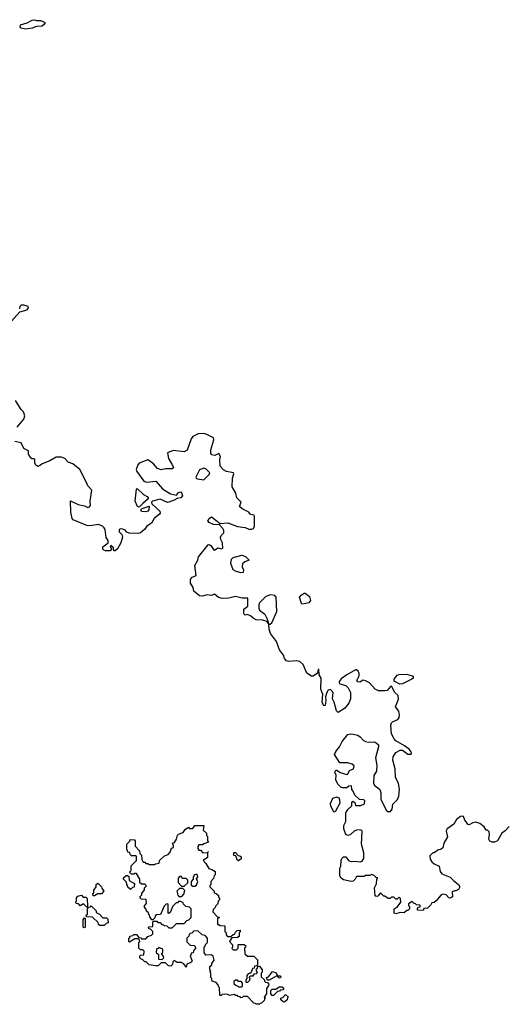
# Model space of a CAD drawing. Extents: x 2106670 to 2323771, y 35271 to 224896.
# Tile 344 of 419: x 2288820 to 2293267, y 147540 to 156551. Entities that reach past the tile are written whole.
import ezdxf

# ---------------------------------------------------------------- set-up
doc = ezdxf.new("R2010")
doc.units = 0

msp = doc.modelspace()

# ---------------------------------------------------------------- linework, layer by layer
at = {"layer": '0CON20XD'}
for points in [[(2288875, 156463.8), (2288835, 156472.5), (2288823.3, 156485), (2288827, 156503), (2288887.9, 156522.1), (2288935, 156548.1), (2288955, 156551.4), (2288975, 156543.8), (2289015, 156543.3), (2289050, 156525), (2289050, 156515), (2289025, 156491.2), (2288975, 156490), (2288935, 156474), (2288875, 156463.8)], [(2288718.3, 153761.7), (2288821.7, 153878.3), (2288887.5, 153895), (2288900, 153915), (2288896.4, 153926.4), (2288888.3, 153928.3), (2288859.3, 153939.3), (2288835, 153937.5), (2288822.5, 153925), (2288820, 153905)], [(2288798.3, 152821.7), (2288857.5, 152895), (2288865.9, 152925.9), (2288853.8, 152963.8), (2288835, 152982.5), (2288781.2, 153065)], [(2291889.3, 148850.7), (2291937, 148843), (2291955, 148850), (2291970, 148875), (2291970, 148925), (2291948.8, 149005), (2291957.5, 149125), (2291945, 149137.5), (2291905, 149133.3), (2291883.9, 149126.1), (2291845, 149090), (2291825, 149083.8), (2291806.7, 149095), (2291787.5, 149145), (2291787.5, 149175), (2291806.4, 149213.6), (2291807, 149293), (2291826.1, 149323.9), (2291860, 149355), (2291860, 149385), (2291871.7, 149398.3), (2291888.3, 149388.3), (2291895, 149360), (2291945, 149360), (2291977.5, 149375), (2291981.7, 149401.7), (2291971.7, 149411.7), (2291933, 149413), (2291890, 149455), (2291875, 149490), (2291860, 149505), (2291858.3, 149538.3), (2291835, 149537.5), (2291815, 149520), (2291775, 149520), (2291763.6, 149523.6), (2291733.8, 149555), (2291716.4, 149593.6), (2291718.3, 149638.3), (2291707.1, 149665), (2291715, 149684), (2291725, 149683.8), (2291755, 149662.5), (2291816.4, 149643.6), (2291825, 149647.5), (2291840.6, 149679.4), (2291877.5, 149695), (2291883, 149723), (2291865, 149737.5), (2291825, 149750.8), (2291750.2, 149750.2), (2291704.2, 149825), (2291715.8, 149855), (2291748.1, 149895), (2291772.5, 149945), (2291825, 150008), (2291850, 150015), (2291875, 150013.3), (2291915, 150002.9), (2291936.6, 149986.6), (2291965, 149957.5), (2291986.4, 149946.4), (2292015, 149939.5), (2292065, 149941.8), (2292085, 149934.4), (2292104.3, 149915), (2292106.7, 149895), (2292079.2, 149795), (2292091.2, 149725), (2292086.7, 149675), (2292062.5, 149635), (2292060.7, 149560.7), (2292070.7, 149540.7), (2292097.5, 149525), (2292116.7, 149505), (2292126.7, 149475), (2292128.3, 149418.3), (2292175, 149317.5), (2292190, 149305), (2292215, 149303.3), (2292231.2, 149325), (2292237.3, 149372.7), (2292280, 149415), (2292290.8, 149445), (2292299.2, 149505), (2292290, 149565), (2292260, 149615), (2292258.9, 149695), (2292237.5, 149775), (2292240.5, 149805), (2292265, 149844.2), (2292305, 149866.7), (2292326.1, 149866.1), (2292375, 149830), (2292405, 149830), (2292407.5, 149835), (2292405, 149850), (2292387.5, 149875), (2292345, 149906.7), (2292265, 149952), (2292250, 149970), (2292225.7, 150015.7), (2292218, 150095), (2292223.8, 150115), (2292234.4, 150125.6), (2292283.2, 150146.8), (2292296, 150165), (2292298.8, 150185), (2292291.7, 150221.7), (2292261.2, 150261.2), (2292287.5, 150332.5), (2292286.5, 150365), (2292253.6, 150395), (2292225, 150452.5), (2292215, 150448.8), (2292185, 150412.8), (2292165, 150408), (2292105, 150409.6), (2292075, 150423.1), (2292023.1, 150483.1), (2291985, 150501.9), (2291965, 150508.1), (2291935, 150489.6), (2291915, 150490.4), (2291907.9, 150505), (2291928.1, 150545), (2291929.4, 150569.4), (2291919.6, 150589.5), (2291905, 150602.5), (2291895, 150602.5), (2291814.5, 150555.5), (2291765, 150519.2), (2291745.8, 150495), (2291744.2, 150485), (2291751.9, 150471.9), (2291805, 150459.2), (2291827.6, 150437.6), (2291848.1, 150395), (2291849.5, 150335), (2291835, 150296.7), (2291795, 150246.7), (2291735, 150210), (2291720.8, 150225), (2291700, 150305), (2291685.7, 150335), (2291691.2, 150395), (2291665, 150422.5), (2291643.6, 150416.4), (2291632.5, 150395), (2291620, 150355), (2291623.3, 150325), (2291617.5, 150275), (2291605, 150272.5), (2291590, 150305), (2291596.7, 150375), (2291576.4, 150423.6), (2291580, 150525), (2291562.5, 150555), (2291558.3, 150608.3), (2291552.5, 150605), (2291548.3, 150571.7), (2291507, 150543), (2291493, 150543), (2291450.7, 150570.7), (2291415, 150650), (2291386.1, 150676.1), (2291355, 150683.3), (2291285, 150676.2), (2291262.7, 150682.7), (2291244.3, 150704.3), (2291235.9, 150735.9), (2291200, 150785), (2291170.7, 150860.7), (2291117.5, 150935), (2291104.1, 150974.1), (2291100, 151020), (2291115, 151020), (2291128.3, 151031.7), (2291173.8, 151135), (2291167.5, 151265), (2291155, 151282.5), (2291116.4, 151286.4), (2291075, 151273.3), (2291017.5, 151215), (2291010, 151195), (2291009.4, 151165), (2291016.4, 151146.4), (2291065, 151110), (2291083.3, 151075), (2291100, 151020), (2291077.5, 151047.5), (2291043, 151057), (2290985, 151058.8), (2290957.5, 151075), (2290935, 151096.7), (2290905, 151107.5), (2290885, 151100), (2290872.5, 151115), (2290872.5, 151155), (2290910, 151185), (2290908.3, 151258.3), (2290858.3, 151258.3), (2290795, 151273.3), (2290735, 151256.7), (2290675, 151253.3), (2290641.7, 151261.7), (2290605, 151292.5), (2290575, 151282.5), (2290535, 151286.7), (2290495.8, 151274.2), (2290467.1, 151277.1), (2290415, 151322.5), (2290407.5, 151355), (2290385.7, 151395.7), (2290383.8, 151425), (2290393.8, 151446.2), (2290436.7, 151465), (2290422.5, 151555), (2290452.5, 151605), (2290457.5, 151635), (2290545, 151744.3), (2290555, 151748.1), (2290569.7, 151739.7), (2290595, 151702.5), (2290605, 151697.5), (2290635, 151716.7), (2290665, 151710), (2290680, 151715), (2290677.5, 151765), (2290662.5, 151795), (2290660, 151815), (2290665, 151830), (2290690, 151855), (2290690, 151875), (2290680, 151895), (2290648.3, 151928.3), (2290595, 151932.5), (2290555, 151950), (2290543.8, 151965), (2290555, 151986.7), (2290575, 152000), (2290655, 151940), (2290725, 151947.5), (2290813.8, 151913.8), (2290885, 151902.5), (2290918.3, 151888.3), (2290945, 151887.5), (2290960, 151895), (2290970, 151915), (2290971.2, 152005), (2290965.7, 152015.7), (2290935, 152024.3), (2290918.8, 152045), (2290858.8, 152075), (2290833.8, 152095), (2290847, 152137), (2290807.5, 152175), (2290799.6, 152219.5), (2290766.2, 152275), (2290770, 152355), (2290781.2, 152395), (2290777.5, 152405), (2290715, 152416.2), (2290685, 152432.5), (2290654.4, 152465), (2290651.4, 152525), (2290660, 152555), (2290645, 152580), (2290606.5, 152563.5), (2290580, 152570), (2290569.6, 152579.6), (2290569.6, 152615), (2290597.1, 152705), (2290593.3, 152725), (2290527.6, 152757.6), (2290503, 152763), (2290455, 152760), (2290405, 152736), (2290391.2, 152715), (2290355, 152612.5), (2290325, 152596.7), (2290225, 152608), (2290174.2, 152585.8), (2290183.8, 152535), (2290212, 152482), (2290227.5, 152455), (2290215, 152440), (2290155, 152440), (2290115, 152432.5), (2290082.5, 152445), (2290045, 152486.7), (2289995, 152523.3), (2289915, 152492.5), (2289901.2, 152478.8), (2289887.5, 152435), (2289893.3, 152415), (2289956.4, 152326.4), (2289985, 152318.8), (2290066.4, 152326.4), (2290128.3, 152258.3), (2290201.7, 152211.7), (2290255, 152198.6), (2290274.3, 152225.7), (2290295, 152229.7), (2290306.4, 152216.4), (2290310.7, 152195), (2290296.4, 152175), (2290261, 152169), (2290235, 152153), (2290185, 152135.7), (2290175, 152134), (2290105, 152162.5), (2290036.4, 152143.6), (2290027.5, 152135), (2290029.3, 152119.3), (2290102.1, 152052.1), (2290106.2, 152036.2), (2290099.4, 152025), (2290052.7, 151987.3), (2290028.4, 151945), (2289983.3, 151916.7), (2289965, 151889.3), (2289926.7, 151855), (2289905, 151849.8), (2289822.8, 151852.8), (2289800.7, 151860.7), (2289785, 151878.8), (2289765, 151888.8), (2289745, 151892.5), (2289730, 151885), (2289730, 151865), (2289755, 151840), (2289762.5, 151815), (2289747.5, 151765), (2289715, 151710), (2289695, 151690), (2289681.7, 151691.7), (2289678.3, 151718.3), (2289655, 151740), (2289650, 151725), (2289658.3, 151718.3), (2289660, 151705), (2289648.3, 151691.7), (2289605, 151690), (2289590, 151695), (2289582.5, 151705), (2289583, 151727), (2289630, 151765), (2289630, 151785), (2289613, 151813), (2289602.5, 151885), (2289595, 151900), (2289580, 151915), (2289541.7, 151931.7), (2289465, 151920.6), (2289435, 151923.3), (2289310.8, 151975), (2289300, 151985), (2289289.4, 152045), (2289285, 152147.5), (2289355, 152113.8), (2289415, 152101.2), (2289445, 152087.5), (2289458.3, 152091.7), (2289467.5, 152105), (2289466.7, 152145), (2289480, 152245), (2289443.3, 152285), (2289433.3, 152315), (2289370, 152435), (2289307.1, 152487.1), (2289265, 152502.5), (2289234.1, 152534.1), (2289203, 152547), (2289153.6, 152546.4), (2289097, 152513), (2289025, 152486.7), (2289010, 152475), (2288985, 152462.5), (2288967.5, 152475), (2288960, 152495), (2288960, 152525), (2288951.7, 152531.7), (2288933, 152533), (2288915, 152550), (2288900, 152575), (2288900, 152605), (2288858, 152628), (2288835, 152680), (2288775, 152690)], [(2290505, 152341.4), (2290555, 152390), (2290561.5, 152405), (2290525, 152442.2), (2290505, 152446.5), (2290467.4, 152432.6), (2290434.2, 152365), (2290436.2, 152355), (2290447.9, 152347.9), (2290505, 152341.4)], [(2289915, 152090), (2289900, 152095), (2289877.5, 152145), (2289890, 152255), (2289895, 152260), (2289952.5, 152205), (2289987.3, 152187.3), (2289997.5, 152175), (2289997.5, 152165), (2289947.5, 152125), (2289915, 152090)], [(2289975, 152047.5), (2289935, 152050), (2289930, 152065), (2289943, 152077), (2290005, 152100), (2290003, 152067), (2289995, 152053.3), (2289975, 152047.5)], [(2290845, 151490), (2290795, 151503.8), (2290775, 151517.5), (2290752.5, 151575), (2290760, 151615), (2290775, 151630), (2290855, 151650), (2290888.3, 151638.3), (2290920, 151605), (2290880.7, 151589.3), (2290860, 151570), (2290857.3, 151545), (2290870, 151515), (2290865, 151492.5), (2290845, 151490)], [(2291405, 151203.3), (2291399.3, 151209.3), (2291383.3, 151265), (2291397.5, 151285), (2291425, 151302.5), (2291435, 151302.5), (2291472.3, 151272.3), (2291483.8, 151235), (2291467.5, 151215), (2291425, 151203.8), (2291405, 151203.3)], [(2292300.5, 150470.5), (2292248.8, 150498.8), (2292248.1, 150515), (2292275, 150552.2), (2292295, 150559.5), (2292365, 150560.8), (2292421.7, 150541.7), (2292422, 150525), (2292411.2, 150515), (2292325, 150472.1), (2292300.5, 150470.5)], [(2291705, 149302.5), (2291715, 149310), (2291753.3, 149385), (2291747, 149427), (2291725, 149436.7), (2291685, 149422.5), (2291663.3, 149375), (2291666.4, 149356.4), (2291693.3, 149303.3), (2291705, 149302.5)], [(2293302.9, 149167.1), (2293265, 149126.7), (2293235, 149107.5), (2293195, 149037.5), (2293166.4, 149023.6), (2293145, 149022.5), (2293125, 149032.5), (2293115, 149050), (2293121.2, 149095), (2293118.3, 149118.3), (2293105, 149132.5), (2293090, 149135), (2293073, 149163), (2293034.2, 149194.2), (2292995, 149208), (2292968.3, 149201.7), (2292935, 149182.5), (2292926.7, 149186.7), (2292896.7, 149225), (2292885, 149260), (2292875, 149262.5), (2292855, 149257.5), (2292818.8, 149231.2), (2292795, 149187.5), (2292735, 149146.7), (2292726.7, 149135), (2292723.8, 149125), (2292736.2, 149073.8), (2292702.5, 149015), (2292695, 148972.5), (2292680.7, 148959.3), (2292650, 148950), (2292615, 148927.5), (2292603, 148927), (2292575, 148900), (2292579.3, 148869.3), (2292595, 148842.5), (2292615, 148826.7), (2292660, 148805), (2292668.8, 148755), (2292686.7, 148735), (2292762.5, 148705), (2292791.7, 148671.7), (2292837.5, 148635), (2292850, 148615), (2292838.3, 148591.7), (2292815, 148577.5), (2292800.7, 148579.3), (2292780.7, 148569.3), (2292782.5, 148525), (2292765, 148510), (2292750, 148515), (2292725, 148542.5), (2292695, 148546.7), (2292675, 148540), (2292635, 148487.5), (2292615, 148472.5), (2292595, 148470), (2292585, 148450), (2292555, 148420), (2292521.7, 148418.3), (2292515, 148400), (2292461.7, 148401.7), (2292461.7, 148418.3), (2292471.7, 148428.3), (2292488.3, 148431.7), (2292488.3, 148448.3), (2292455, 148450), (2292445, 148460), (2292431.7, 148461.7), (2292415, 148480), (2292381.7, 148458.3), (2292380, 148445), (2292390, 148435), (2292390, 148415), (2292375, 148400), (2292365, 148400), (2292341.7, 148378.3), (2292305, 148380), (2292265, 148367.5), (2292250, 148375), (2292250, 148415), (2292275, 148430), (2292310, 148475), (2292308.3, 148508.3), (2292295, 148520), (2292277, 148503), (2292265, 148502.5), (2292245, 148520), (2292225, 148520), (2292211.7, 148508.3), (2292195, 148507.5), (2292165, 148530), (2292155, 148530), (2292125, 148560), (2292100, 148530), (2292085, 148527.5), (2292075, 148534), (2292067.5, 148605), (2292086.4, 148643.6), (2292090, 148685), (2292098.3, 148698.3), (2292085, 148700), (2292065, 148720), (2292045, 148727.5), (2292025, 148720), (2291985, 148720), (2291975, 148710), (2291905, 148710), (2291892.5, 148685), (2291875, 148667.5), (2291855, 148663.3), (2291785, 148680), (2291763.6, 148693.6), (2291752.5, 148715), (2291750, 148785), (2291760, 148805), (2291762.5, 148855), (2291770, 148875), (2291785, 148890), (2291805, 148890), (2291833, 148853), (2291855, 148847.5), (2291889.3, 148850.7)], [(2291015, 147540), (2290985, 147540), (2290978.3, 147548.3), (2290965, 147550), (2290905, 147610), (2290865, 147610), (2290858.3, 147601.7), (2290845, 147600), (2290838.3, 147608.3), (2290821.7, 147611.7), (2290815, 147620), (2290795, 147620), (2290785, 147630), (2290745, 147620), (2290725, 147630), (2290695, 147632.5), (2290675, 147630), (2290665, 147620), (2290651.7, 147621.7), (2290650, 147695), (2290641.7, 147701.7), (2290638.3, 147718.3), (2290618.3, 147738.3), (2290581.7, 147751.7), (2290580, 147775), (2290570, 147785), (2290570, 147825), (2290560, 147835), (2290570, 147845), (2290560, 147855), (2290560, 147885), (2290578.3, 147901.7), (2290580, 147915), (2290600, 147945), (2290591.7, 147981.7), (2290573.3, 147993.3), (2290525, 147990), (2290510, 148015), (2290510, 148065), (2290518.3, 148071.7), (2290521.7, 148088.3), (2290540, 148105), (2290540, 148145), (2290518.3, 148168.3), (2290490, 148175), (2290451.7, 148211.7), (2290411.7, 148208.3), (2290395, 148190), (2290381.7, 148188.3), (2290371.7, 148178.3), (2290370, 148165), (2290350, 148145), (2290351.7, 148111.7), (2290381.7, 148081.7), (2290418.3, 148078.3), (2290428.3, 148068.3), (2290430, 148055), (2290411.7, 148028.3), (2290408.3, 148011.7), (2290391.7, 148008.3), (2290388.3, 147991.7), (2290380, 147985), (2290400, 147935), (2290388.3, 147921.7), (2290351.7, 147908.3), (2290345, 147880), (2290321.7, 147911.7), (2290302.5, 147922.5), (2290263, 147923), (2290235, 147940), (2290221.7, 147928.3), (2290220, 147905), (2290205, 147890), (2290183, 147893), (2290155, 147920), (2290115, 147920), (2290087, 147893), (2290065, 147892.5), (2290005, 147902.5), (2289978.3, 147928.3), (2289965, 147930), (2289948.3, 147948.3), (2289930, 147955), (2289920, 147965), (2289920, 147985), (2289925, 147990), (2289958.3, 147991.7), (2289960, 148025), (2289948.3, 148038.3), (2289925, 148040), (2289910, 148055), (2289910, 148105), (2289920, 148115), (2289918.3, 148128.3), (2289905, 148140), (2289875, 148140), (2289825, 148110), (2289820, 148115), (2289820, 148145), (2289828.3, 148151.7), (2289830, 148165), (2289855, 148170), (2289865, 148180), (2289888.3, 148178.3), (2289911.7, 148151.7), (2289928.3, 148148.3), (2289935, 148140), (2289975, 148140), (2289995, 148160), (2290028.3, 148171.7), (2290040, 148185), (2290040, 148205), (2290018.3, 148228.3), (2290001.7, 148231.7), (2290000, 148245), (2290005, 148250), (2290038.3, 148251.7), (2290040, 148295), (2290045, 148300), (2290075, 148300), (2290085, 148290), (2290105, 148290), (2290121.7, 148271.7), (2290138.3, 148268.3), (2290145, 148260), (2290168.3, 148258.3), (2290185, 148240), (2290215, 148240), (2290255, 148280), (2290325, 148280), (2290351.7, 148308.3), (2290368.3, 148311.7), (2290390, 148335), (2290390, 148415), (2290375, 148430), (2290340, 148435), (2290320, 148455), (2290318.3, 148468.3), (2290295, 148480), (2290275, 148480), (2290265, 148470), (2290251.7, 148468.3), (2290221.7, 148438.3), (2290198.3, 148381.7), (2290185, 148370), (2290180, 148375), (2290180, 148455), (2290165, 148460), (2290141.7, 148438.3), (2290108.3, 148361.7), (2290071.7, 148358.3), (2290061.7, 148348.3), (2290058.3, 148331.7), (2290038.3, 148311.7), (2290031.7, 148311.7), (2290011.7, 148341.7), (2290008.3, 148358.3), (2290001.7, 148361.7), (2289998.3, 148378.3), (2289981.7, 148391.7), (2289978.3, 148408.3), (2289960, 148435), (2289980, 148465), (2289978.3, 148498.3), (2289933, 148503), (2289920, 148525), (2289938.3, 148541.7), (2289940, 148555), (2289961.7, 148588.3), (2289962.5, 148607.5), (2289980, 148625), (2289965, 148640), (2289935, 148640), (2289921.7, 148651.7), (2289920, 148685), (2289888.3, 148738.3), (2289875, 148740), (2289865, 148730), (2289845, 148730), (2289830, 148745), (2289831.7, 148758.3), (2289840, 148765), (2289841.7, 148808.3), (2289890, 148855), (2289890, 148895), (2289885, 148900), (2289845, 148900), (2289831.7, 148911.7), (2289828.3, 148928.3), (2289811.7, 148931.7), (2289808.3, 148948.3), (2289800, 148955), (2289800, 149005), (2289828.3, 149031.7), (2289831.7, 149048.3), (2289870, 149045), (2289876.2, 149035), (2289878.3, 148988.3), (2289916.2, 148945), (2289921.7, 148921.7), (2289936.7, 148905), (2289940, 148865), (2289951.7, 148841.7), (2289965, 148840), (2289975, 148830), (2289995, 148830), (2290005, 148820), (2290055, 148820), (2290063, 148827), (2290098.3, 148831.7), (2290100, 148855), (2290145, 148900), (2290178.3, 148911.7), (2290198.3, 148931.7), (2290211.7, 148968.3), (2290230, 148975), (2290230, 148995), (2290221.7, 149001.7), (2290220, 149015), (2290238.3, 149021.7), (2290255, 149050), (2290265, 149086.7), (2290275, 149096.2), (2290318.3, 149111.7), (2290335, 149140), (2290365, 149160), (2290375, 149150), (2290405, 149150), (2290425, 149177.5), (2290507.5, 149175), (2290500, 149135), (2290530, 149105), (2290530, 149085), (2290540, 149075), (2290540, 149035), (2290550, 149025), (2290505, 149010), (2290495, 149000), (2290461.7, 148998.3), (2290450, 148985), (2290450, 148965), (2290461.7, 148951.7), (2290475, 148950), (2290496.7, 148926.7), (2290540, 148930), (2290548.3, 148938.3), (2290540, 148930), (2290540, 148885), (2290500, 148855), (2290525, 148830), (2290551.7, 148781.7), (2290580, 148775), (2290610, 148755), (2290610, 148725), (2290600, 148715), (2290595, 148690), (2290570, 148665), (2290570, 148635), (2290561.7, 148628.3), (2290560, 148615), (2290600, 148575), (2290601.7, 148561.7), (2290620, 148555), (2290640, 148535), (2290641.7, 148521.7), (2290650, 148515), (2290650, 148495), (2290641.7, 148488.3), (2290630, 148455), (2290611.7, 148438.3), (2290610, 148425), (2290591.7, 148408.3), (2290590, 148385), (2290631.7, 148341.7), (2290650, 148335), (2290630, 148325), (2290631.7, 148271.7), (2290645, 148270), (2290655, 148260), (2290698.3, 148258.3), (2290700, 148205), (2290710, 148195), (2290710, 148175), (2290721.7, 148161.7), (2290755, 148160), (2290775, 148180), (2290788.3, 148181.7), (2290795, 148200), (2290810, 148215), (2290838.3, 148218.3), (2290840, 148205), (2290830, 148195), (2290828.3, 148161.7), (2290815, 148150), (2290761.7, 148148.3), (2290740, 148115), (2290770, 148085), (2290770, 148065), (2290761.7, 148051.7), (2290775, 148040), (2290805, 148040), (2290820, 148055), (2290821.7, 148088.3), (2290875, 148087.5), (2290890, 148075), (2290888.3, 148061.7), (2290880, 148055), (2290881.7, 148001.7), (2290905, 147980), (2290965, 147980), (2290998.3, 147948.3), (2290998.3, 147901.7), (2290988.3, 147891.7), (2290971.7, 147888.3), (2290968.3, 147871.7), (2290951.7, 147868.3), (2290938.3, 147831.7), (2290928.3, 147821.7), (2290911.7, 147818.3), (2290900, 147805), (2290900, 147775), (2290890, 147765), (2290891.7, 147741.7), (2290908.3, 147741.7), (2290928.3, 147761.7), (2290930, 147775), (2290921.7, 147788.3), (2290935, 147800), (2290958.3, 147801.7), (2290971.7, 147818.3), (2290988.3, 147821.7), (2290998.3, 147831.7), (2290990, 147845), (2290990, 147865), (2290998.3, 147871.7), (2291001.7, 147888.3), (2291015, 147890), (2291040, 147855), (2291040, 147835), (2291030, 147825), (2291031.7, 147791.7), (2291058.3, 147768.3), (2291061.7, 147751.7), (2291071.7, 147741.7), (2291088.3, 147738.3), (2291100, 147725), (2291098.3, 147711.7), (2291080, 147685), (2291080, 147635), (2291060, 147605), (2291070, 147595), (2291061.7, 147588.3), (2291060, 147575), (2291035, 147550), (2291021.7, 147548.3), (2291015, 147540)], [(2290825, 148852.5), (2290811.7, 148861.7), (2290798.3, 148898.3), (2290781.7, 148901.7), (2290780, 148925), (2290785, 148930), (2290795, 148930), (2290821.7, 148901.7), (2290835, 148900), (2290848.3, 148888.3), (2290848.3, 148871.7), (2290825, 148852.5)], [(2289835, 148590), (2289811.7, 148611.7), (2289808.3, 148628.3), (2289800, 148635), (2289798.3, 148658.3), (2289770, 148685), (2289771.7, 148698.3), (2289795, 148720), (2289808.3, 148718.3), (2289818.3, 148708.3), (2289821.7, 148671.7), (2289870, 148645), (2289868.3, 148611.7), (2289851.7, 148608.3), (2289835, 148590)], [(2290325, 148620), (2290358.3, 148651.7), (2290360, 148675), (2290345, 148690), (2290315, 148690), (2290298.3, 148708.3), (2290285, 148710), (2290270, 148695), (2290270, 148655), (2290301.7, 148621.7), (2290325, 148620)], [(2290425, 148620), (2290438.3, 148631.7), (2290450, 148665), (2290440, 148685), (2290440, 148695), (2290450, 148705), (2290445, 148730), (2290420, 148725), (2290410, 148705), (2290410, 148685), (2290390, 148665), (2290391.7, 148631.7), (2290405, 148620), (2290425, 148620)], [(2289491.7, 148531.7), (2289490, 148555), (2289498.3, 148561.7), (2289500, 148585), (2289520, 148615), (2289520, 148635), (2289535, 148650), (2289570, 148615), (2289571.7, 148601.7), (2289590, 148575), (2289568.3, 148551.7), (2289535, 148550), (2289505, 148532.5), (2289491.7, 148531.7)], [(2290305, 148527.5), (2290322.5, 148547.5), (2290331.7, 148581.7), (2290315, 148600), (2290285, 148600), (2290260, 148575), (2290267.5, 148537.5), (2290277.5, 148527.5), (2290305, 148527.5)], [(2289435, 148430), (2289405, 148460), (2289375, 148440), (2289358.3, 148458.3), (2289341.7, 148461.7), (2289331.7, 148471.7), (2289340, 148485), (2289340, 148515), (2289351.7, 148528.3), (2289385, 148540), (2289401.7, 148521.7), (2289425, 148520), (2289438.3, 148508.3), (2289440, 148435), (2289435, 148430)], [(2289595, 148260), (2289555, 148260), (2289541.7, 148271.7), (2289538.3, 148288.3), (2289488.3, 148338.3), (2289431.7, 148341.7), (2289430, 148355), (2289440, 148365), (2289440, 148415), (2289451.7, 148428.3), (2289468.3, 148431.7), (2289475, 148440), (2289520, 148395), (2289521.7, 148381.7), (2289550, 148365), (2289581.7, 148331.7), (2289615, 148330), (2289628.3, 148318.3), (2289630, 148285), (2289611.7, 148278.3), (2289595, 148260)], [(2289415, 148240), (2289400, 148245), (2289400, 148315), (2289415, 148330), (2289420, 148325), (2289420, 148245), (2289415, 148240)], [(2290125, 147950), (2290140, 147965), (2290138.3, 147978.3), (2290120, 148005), (2290130, 148015), (2290130, 148045), (2290095, 148060), (2290088.3, 148051.7), (2290071.7, 148048.3), (2290070, 148015), (2290090, 147995), (2290091.7, 147951.7), (2290125, 147950)], [(2291105, 147760), (2291091.7, 147761.7), (2291081.7, 147771.7), (2291080, 147785), (2291098.3, 147791.7), (2291135, 147840), (2291168.3, 147828.3), (2291180, 147800), (2291205, 147800), (2291210, 147795), (2291208.3, 147781.7), (2291195, 147780), (2291175, 147800), (2291105, 147760)], [(2290855, 147700), (2290860, 147705), (2290860, 147735), (2290848.3, 147748.3), (2290825, 147750), (2290815, 147760), (2290795, 147760), (2290781.7, 147748.3), (2290781.7, 147731.7), (2290801.7, 147711.7), (2290815, 147710), (2290825, 147700), (2290855, 147700)], [(2291145, 147620), (2291131.7, 147621.7), (2291120, 147635), (2291120, 147665), (2291131.7, 147678.3), (2291165, 147680), (2291195, 147700), (2291225, 147700), (2291238.3, 147688.3), (2291228.3, 147671.7), (2291205, 147670), (2291198.3, 147661.7), (2291181.7, 147658.3), (2291145, 147620)], [(2291245, 147560), (2291231.7, 147561.7), (2291211.7, 147581.7), (2291210, 147595), (2291228.3, 147601.7), (2291255, 147630), (2291280, 147605), (2291271.7, 147598.3), (2291268.3, 147581.7), (2291245, 147560)]]:
    msp.add_lwpolyline(points, dxfattribs=at)

doc.saveas('drawing.dxf')
